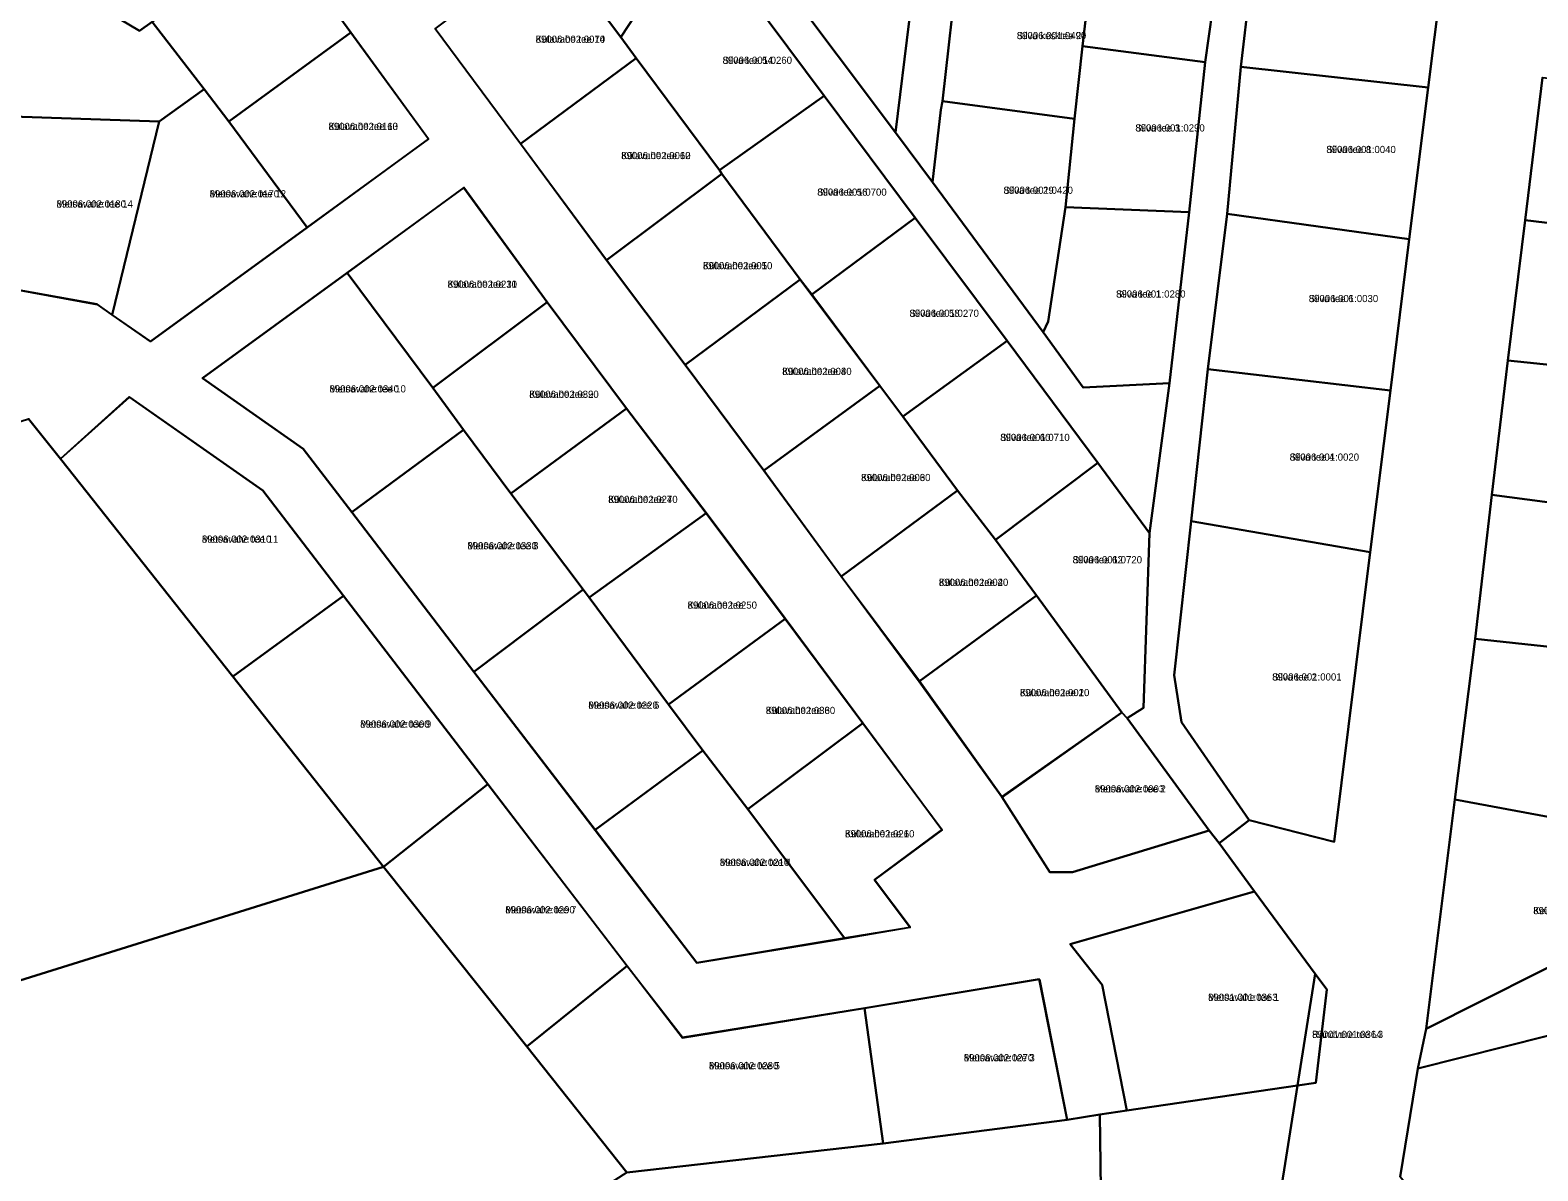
# Model space of a CAD drawing. Extents: x 526849 to 562296, y 6591741 to 6618546.
# Drawn here: x 550900.4 to 551215.3, y 6596059.9 to 6596298.2 of the extents above; entities that cross this region are included whole.
import ezdxf

# ---------------------------------------------------------------- set-up
doc = ezdxf.new("R2010")
doc.units = 0
for name, color, linetype in [('L_AADRESS', 7, 'Continuous'), ('PIIR', 7, 'Continuous'), ('TUNNUS', 7, 'Continuous')]:
    doc.layers.add(name, color=color, linetype=linetype)

msp = doc.modelspace()

# ---------------------------------------------------------------- linework, layer by layer
at = {"layer": 'PIIR'}
for points in [[(551088.82, 6596266.44), (551081.09, 6596276.84), (551086.78, 6596323.41), (551090.37, 6596352.42), (551094.47, 6596383.11), (551099.07, 6596413.26), (551102.79, 6596442.45), (551106.83, 6596474.98), (551106.84, 6596477.21), (551105.78, 6596479.14), (551103.47, 6596480.15), (551118.15, 6596485.23), (551113.52, 6596480.49), (551111.17, 6596461.22), (551107.89, 6596431.54), (551104.66, 6596402.32), (551101.26, 6596372.44), (551098.05, 6596343.54), (551094.2, 6596312.54), (551090.95, 6596283.39), (551090.58, 6596281.58)], [(551134.17, 6596193.13), (551123.33, 6596207.83), (551104.41, 6596233.29), (551085.18, 6596259), (551066.23, 6596284.49), (551039.33, 6596320.56), (551018.77, 6596347.97), (550999.86, 6596373.25), (550979.83, 6596399.91), (550956.94, 6596430.62), (550967.28, 6596432.04), (551021.67, 6596355.39), (551031, 6596343.64), (551053.96, 6596312.14), (551056.93, 6596309.07), (551081.09, 6596276.84), (551088.82, 6596266.44), (551111.95, 6596235.1), (551120.32, 6596223.51), (551138.3, 6596224.47)], [(551018.77, 6596347.97), (551039.33, 6596320.56), (551023.76, 6596296.72), (551008.93, 6596316.55), (550998.07, 6596331.41)], [(551081.09, 6596276.84), (551056.93, 6596309.07), (551059.27, 6596327.14), (551086.78, 6596323.41)], [(551149.59, 6596318.78), (551145.77, 6596291.52), (551120.19, 6596294.88), (551121.93, 6596309.83), (551123.89, 6596326.11), (551150.15, 6596323.24)], [(551156.99, 6596322.63), (551196.31, 6596317.83), (551192.37, 6596286.22), (551153.2, 6596290.55)], [(550806.79, 6596277.8), (550806.2, 6596260.48), (550850.99, 6596252.41), (550884.4, 6596246.39), (550914.38, 6596240.89), (550917.47, 6596238.7), (550925.48, 6596233.16), (550958.22, 6596256.98), (550983.56, 6596275.41), (550967.38, 6596297.69), (550951.96, 6596318.74), (550925.84, 6596299.94), (550923.21, 6596298.04), (550900.3, 6596311.7), (550897.38, 6596305.47), (550894.68, 6596306.3), (550885.81, 6596312.96), (550875.33, 6596310), (550842.72, 6596295.97)], [(550936.69, 6596285.88), (550925.87, 6596299.93), (550951.95, 6596318.75), (550967.38, 6596297.69), (550941.86, 6596279.11)], [(551023.76, 6596296.72), (551039.33, 6596320.56), (551066.23, 6596284.49), (551044.34, 6596268.92), (551026.95, 6596292.39)], [(551026.95, 6596292.39), (551002.78, 6596274.49), (550984.95, 6596298.52), (551008.93, 6596316.55), (551023.76, 6596296.72)], [(550842.72, 6596295.97), (550875.33, 6596310), (550885.81, 6596312.96), (550894.68, 6596306.3), (550897.38, 6596305.47), (550900.3, 6596311.7), (550923.21, 6596298.04), (550925.84, 6596299.94), (550936.69, 6596285.87), (550927.35, 6596279.09), (550890.53, 6596280.37), (550857.07, 6596285.92)], [(551090.95, 6596283.39), (551094.2, 6596312.54), (551121.93, 6596309.83), (551120.19, 6596294.88), (551118.49, 6596279.69)], [(550941.86, 6596279.11), (550967.38, 6596297.69), (550983.58, 6596275.47), (550958.21, 6596257)], [(551142.41, 6596260.19), (551116.61, 6596261.2), (551118.49, 6596279.69), (551120.19, 6596294.88), (551145.77, 6596291.52)], [(551044.84, 6596268.22), (551020.75, 6596250.16), (551002.78, 6596274.49), (551026.95, 6596292.39), (551044.34, 6596268.92)], [(551153.2, 6596290.55), (551192.37, 6596286.22), (551188.41, 6596254.51), (551150.35, 6596259.84)], [(551254.04, 6596253.46), (551212.6, 6596258.54), (551216.24, 6596288.35), (551250.74, 6596284.45), (551256.98, 6596278.39)], [(550927.35, 6596279.09), (550936.69, 6596285.88), (550941.86, 6596279.11), (550958.21, 6596257), (550925.48, 6596233.16), (550917.52, 6596238.72)], [(551061.17, 6596246.12), (551044.84, 6596268.22), (551044.34, 6596268.92), (551066.23, 6596284.49), (551085.18, 6596259), (551063.63, 6596242.96)], [(551118.49, 6596279.69), (551116.61, 6596261.2), (551112.99, 6596237.36), (551111.95, 6596235.1), (551088.82, 6596266.44), (551090.58, 6596281.58), (551090.95, 6596283.39)], [(550890.53, 6596280.35), (550927.35, 6596279.09), (550917.52, 6596238.72), (550914.36, 6596240.96), (550884.42, 6596246.34)], [(551061.17, 6596246.12), (551037.19, 6596228.29), (551020.75, 6596250.16), (551044.84, 6596268.22)], [(550936.37, 6596225.51), (550957.43, 6596210.75), (550967.53, 6596197.5), (550993.06, 6596164.15), (551018.4, 6596131.07), (551039.61, 6596103.29), (551070.42, 6596108.41), (551084.15, 6596110.78), (551076.74, 6596120.67), (551090.8, 6596131.12), (551074.26, 6596153.4), (551058.06, 6596175.24), (551041.56, 6596197.32), (551024.92, 6596219.15), (551008.38, 6596241.38), (550990.94, 6596265.31), (550966.59, 6596247.52)], [(550966.59, 6596247.52), (550990.98, 6596265.29), (551008.37, 6596241.38), (550984.45, 6596223.48)], [(551138.3, 6596224.47), (551120.32, 6596223.51), (551111.95, 6596235.1), (551112.99, 6596237.36), (551116.61, 6596261.2), (551142.41, 6596260.19)], [(551077.8, 6596223.9), (551063.63, 6596242.96), (551085.18, 6596259), (551104.41, 6596233.29), (551082.64, 6596217.47)], [(551150.35, 6596259.84), (551188.41, 6596254.51), (551184.46, 6596222.92), (551146.32, 6596227.35)], [(551254.04, 6596253.46), (551250.16, 6596227.66), (551245.24, 6596225.44), (551209.02, 6596229.21), (551212.6, 6596258.54)], [(550966.59, 6596247.52), (550984.45, 6596223.48), (550990.85, 6596214.68), (550967.54, 6596197.5), (550957.41, 6596210.74), (550936.37, 6596225.51)], [(551077.8, 6596223.9), (551053.58, 6596206.2), (551037.19, 6596228.29), (551061.17, 6596246.12)], [(550990.85, 6596214.68), (550984.45, 6596223.48), (551008.37, 6596241.38), (551024.92, 6596219.15), (551000.74, 6596201.38)], [(551094.07, 6596202.01), (551082.64, 6596217.47), (551104.41, 6596233.29), (551123.33, 6596207.83), (551102, 6596191.73)], [(551146.32, 6596227.35), (551184.46, 6596222.92), (551180.25, 6596189.15), (551142.82, 6596195.64)], [(551246.24, 6596195.74), (551205.63, 6596201.11), (551209.02, 6596229.21), (551245.24, 6596225.44), (551248.82, 6596221.53)], [(551094.07, 6596202.01), (551069.78, 6596184.05), (551053.58, 6596206.2), (551077.8, 6596223.9), (551082.64, 6596217.47)], [(550921.1, 6596221.55), (550949, 6596201.99), (550965.8, 6596180.02), (550942.69, 6596163.15), (550906.7, 6596208.64)], [(551015.87, 6596181.33), (551000.74, 6596201.38), (551024.92, 6596219.15), (551041.57, 6596197.31), (551017.1, 6596179.67)], [(550789.3, 6596181.88), (550847.2, 6596200.22), (550844.68, 6596167.15), (550864.13, 6596168.01), (550863.62, 6596179.75), (550852.27, 6596185.28), (550853.57, 6596202.24), (550900.05, 6596216.96), (550906.7, 6596208.64), (550942.69, 6596163.15), (550974.18, 6596123.36), (550688.15, 6596033.98), (550640.45, 6596134.73)], [(550990.85, 6596214.68), (551000.74, 6596201.38), (551015.87, 6596181.33), (550993.07, 6596164.14), (550967.54, 6596197.5)], [(551102, 6596191.73), (551123.33, 6596207.83), (551134.17, 6596193.13), (551132.9, 6596156.63), (551129.47, 6596154.47), (551128.37, 6596155.6), (551110.52, 6596180.11)], [(551110.52, 6596180.11), (551086.1, 6596162.15), (551069.78, 6596184.05), (551094.07, 6596202.01), (551102, 6596191.73)], [(551246.24, 6596195.74), (551242.77, 6596171.01), (551236.53, 6596167.33), (551202.14, 6596171.02), (551205.63, 6596201.11)], [(551017.1, 6596179.67), (551041.57, 6596197.31), (551058.07, 6596175.22), (551033.69, 6596157.33)], [(551142.82, 6596195.64), (551180.25, 6596189.15), (551172.69, 6596128.6), (551155, 6596133.16), (551140.83, 6596153.61), (551139.3, 6596163.45)], [(550965.8, 6596180.02), (550995.94, 6596140.64), (550974.18, 6596123.36), (550942.69, 6596163.15)], [(551015.87, 6596181.33), (551017.1, 6596179.67), (551033.69, 6596157.33), (551040.85, 6596147.68), (551018.41, 6596131.08), (550993.07, 6596164.14)], [(551086.1, 6596162.15), (551110.52, 6596180.11), (551128.37, 6596155.6), (551103.38, 6596137.97)], [(551050.27, 6596135.42), (551040.85, 6596147.68), (551033.69, 6596157.33), (551058.07, 6596175.22), (551074.27, 6596153.39)], [(551236.53, 6596167.33), (551239.29, 6596164.06), (551228.27, 6596131.84), (551197.89, 6596137.44), (551202.14, 6596171.02)], [(551128.37, 6596155.6), (551129.47, 6596154.47), (551146.61, 6596130.96), (551118.06, 6596122.26), (551113.31, 6596122.27), (551103.34, 6596138)], [(551074.27, 6596153.39), (551090.84, 6596131.09), (551076.75, 6596120.67), (551084.17, 6596110.7), (551070.43, 6596108.45), (551050.27, 6596135.42)], [(551050.27, 6596135.42), (551070.43, 6596108.45), (551039.62, 6596103.34), (551018.41, 6596131.08), (551040.85, 6596147.68)], [(550995.94, 6596140.64), (551025.06, 6596102.66), (551004.14, 6596085.81), (550974.18, 6596123.36)], [(551228.27, 6596131.84), (551240.21, 6596119.71), (551227.1, 6596107.24), (551191.95, 6596089.53), (551197.89, 6596137.44)], [(550688.15, 6596033.98), (550974.18, 6596123.36), (551004.14, 6596085.81), (551024.98, 6596059.5), (551009.94, 6596049.87), (550830.71, 6595997.22), (550721.51, 6595963.85), (550720.06, 6595966.47), (550718.98, 6595968.42)], [(551124.28, 6596098.7), (551117.61, 6596107.25), (551156.07, 6596118.25), (551168.74, 6596101.05), (551165.04, 6596077.7), (551129.44, 6596072.49)], [(551004.14, 6596085.81), (551025.06, 6596102.66), (551036.6, 6596087.68), (551074.65, 6596093.87), (551078.52, 6596065.59), (551024.98, 6596059.5)], [(551165.04, 6596077.7), (551168.74, 6596101.05), (551171.19, 6596097.74), (551168.89, 6596078.24)], [(551111.19, 6596099.88), (551116.96, 6596070.51), (551078.52, 6596065.59), (551074.65, 6596093.87)], [(551186.53, 6596058.59), (551190.18, 6596081.25), (551217.28, 6596088.06), (551240.8, 6596057.86), (551211.79, 6596027.32)], [(551124.39, 6596024.9), (551123.81, 6596071.6), (551129.44, 6596072.49), (551165.04, 6596077.7), (551157.47, 6596029.7), (551129.64, 6596025.67)]]:
    msp.add_lwpolyline(points, close=True, dxfattribs=at)
for points in [[(551157.47, 6596029.7), (551165.04, 6596077.7), (551168.89, 6596078.24), (551171.19, 6596097.74), (551168.74, 6596101.05), (551156.07, 6596118.25), (551148.73, 6596128.3), (551155, 6596133.16), (551172.69, 6596128.6), (551180.25, 6596189.15), (551184.46, 6596222.92), (551188.41, 6596254.51), (551192.37, 6596286.22), (551196.31, 6596317.83), (551200.31, 6596349.87), (551204.16, 6596349.4), (551208.44, 6596381.96), (551204.38, 6596382.42), (551208.28, 6596413.69), (551212.14, 6596444.61), (551216.21, 6596477.19)], [(551156.99, 6596322.63), (551153.2, 6596290.55), (551150.35, 6596259.84), (551146.32, 6596227.35), (551142.82, 6596195.64), (551139.3, 6596163.45), (551140.83, 6596153.61), (551155, 6596133.16), (551151.54, 6596130.49), (551148.73, 6596128.3), (551146.61, 6596130.96), (551129.47, 6596154.47), (551132.9, 6596156.63), (551134.17, 6596193.13), (551138.3, 6596224.47), (551142.41, 6596260.19), (551145.77, 6596291.52), (551149.59, 6596318.78)], [(550984.94, 6596298.54), (551002.76, 6596274.5), (551020.74, 6596250.18), (551037.19, 6596228.3), (551053.58, 6596206.21), (551069.79, 6596184.09), (551086.06, 6596162.12), (551103.34, 6596138), (551113.31, 6596122.27), (551118.06, 6596122.26), (551146.61, 6596130.96), (551148.73, 6596128.3), (551156.07, 6596118.25), (551117.61, 6596107.25), (551124.28, 6596098.7), (551129.44, 6596072.49), (551123.81, 6596071.6), (551116.96, 6596070.51), (551111.09, 6596099.88), (551074.71, 6596093.87), (551036.6, 6596087.69), (551025.02, 6596102.66), (550995.94, 6596140.64), (550965.8, 6596180.02), (550948.98, 6596201.99), (550921.08, 6596221.61), (550906.7, 6596208.64), (550900.05, 6596216.96)], [(551216.24, 6596288.35), (551212.6, 6596258.54), (551209.02, 6596229.21), (551205.63, 6596201.11), (551202.14, 6596171.02), (551197.89, 6596137.44), (551191.95, 6596089.53), (551190.18, 6596081.25), (551186.53, 6596058.59)], [(551217.28, 6596088.06), (551190.18, 6596081.25), (551191.95, 6596089.53), (551227.1, 6596107.24)], [(551024.98, 6596059.5), (551078.52, 6596065.59), (551116.96, 6596070.51), (551123.81, 6596071.6), (551124.39, 6596024.9)]]:
    msp.add_lwpolyline(points, dxfattribs=at)

# ---------------------------------------------------------------- texts
at = {"layer": 'L_AADRESS'}
for s, p in [('Külavahe tee 14', (551005.95, 6596295.57)), ('Silva kesktee 2', (551106.44, 6596296.33)), ('Silva tee 54', (551044.99, 6596291.17)), ('Külavahe tee 13', (550962.69, 6596277.35)), ('Silva tee 3', (551131.19, 6596277.03)), ('Silva tee 8', (551171.09, 6596272.53)), ('Külavahe tee 12', (551023.81, 6596271.26)), ('Metsavahe tee 12', (550937.87, 6596263.26)), ('Silva tee 56', (551064.76, 6596263.62)), ('Silva tee 29', (551103.66, 6596264.01)), ('Metsavahe tee 14', (550905.89, 6596261.15)), ('Külavahe tee 10', (551040.89, 6596248.25)), ('Külavahe tee 11', (550987.55, 6596244.38)), ('Silva tee 1', (551127.18, 6596242.33)), ('Silva tee 6', (551167.41, 6596241.38)), ('Silva tee 58', (551084.02, 6596238.3)), ('Külavahe tee 8', (551057.44, 6596226.16)), ('Metsavahe tee 10', (550962.9, 6596222.51)), ('Külavahe tee 9', (551004.62, 6596221.38)), ('Silva tee 60', (551102.98, 6596212.36)), ('Silva tee 4', (551163.42, 6596208.25)), ('Külavahe tee 6', (551073.91, 6596203.98)), ('Külavahe tee 7', (551021.1, 6596199.41)), ('Metsavahe tee 11', (550936.25, 6596191.11)), ('Metsavahe tee 8', (550991.7, 6596189.73)), ('Silva tee 62', (551118.09, 6596186.8)), ('Külavahe tee 4', (551090.16, 6596182.08)), ('Külavahe tee 5', (551037.67, 6596177.32)), ('Silva tee 2', (551159.77, 6596162.31)), ('Külavahe tee 2', (551107.09, 6596159.04)), ('Metsavahe tee 6', (551016.96, 6596156.42)), ('Külavahe tee 3', (551054.01, 6596155.32)), ('Metsavahe tee 9', (550969.31, 6596152.47)), ('Metsavahe tee 2', (551122.73, 6596138.93)), ('Külavahe tee 1', (551070.56, 6596129.54)), ('Metsavahe tee 4', (551044.42, 6596123.58)), ('Metsavahe tee 7', (550999.62, 6596113.66)), ('Keiu tee 1', (551214.29, 6596113.49)), ('Metsavahe tee 1', (551146.39, 6596095.37)), ('Randvere tee L3', (551168.11, 6596087.62)), ('Metsavahe tee 5', (551042.14, 6596081.08)), ('Metsavahe tee 3', (551095.37, 6596082.74))]:
    msp.add_text(s, height=1.5, dxfattribs=at).set_placement(p)
at = {"layer": 'TUNNUS'}
for s, p in [('89006:002:0070', (551005.95, 6596295.57)), ('89006:001:0490', (551106.44, 6596296.33)), ('89006:001:0260', (551044.99, 6596291.17)), ('89006:002:0160', (550962.69, 6596277.35)), ('89006:001:0290', (551131.19, 6596277.03)), ('89006:001:0040', (551171.09, 6596272.53)), ('89006:002:0060', (551023.81, 6596271.26)), ('89006:002:0170', (550937.87, 6596263.26)), ('89006:001:0700', (551064.76, 6596263.62)), ('89006:001:0420', (551103.66, 6596264.01)), ('89006:002:0180', (550905.89, 6596261.15)), ('89006:002:0050', (551040.89, 6596248.25)), ('89006:002:0230', (550987.55, 6596244.38)), ('89006:001:0280', (551127.18, 6596242.33)), ('89006:001:0030', (551167.41, 6596241.38)), ('89006:001:0270', (551084.02, 6596238.3)), ('89006:002:0040', (551057.44, 6596226.16)), ('89006:002:0340', (550962.9, 6596222.51)), ('89006:002:0320', (551004.62, 6596221.38)), ('89006:001:0710', (551102.98, 6596212.36)), ('89006:001:0020', (551163.42, 6596208.25)), ('89006:002:0030', (551073.91, 6596203.98)), ('89006:002:0240', (551021.1, 6596199.41)), ('89006:002:0310', (550936.25, 6596191.11)), ('89006:002:0330', (550991.7, 6596189.73)), ('89006:001:0720', (551118.09, 6596186.8)), ('89006:002:0020', (551090.16, 6596182.08)), ('89006:002:0250', (551037.67, 6596177.32)), ('89006:001:0001', (551159.77, 6596162.31)), ('89006:002:0010', (551107.09, 6596159.04)), ('89006:002:0220', (551016.96, 6596156.42)), ('89006:002:0360', (551054.01, 6596155.32)), ('89006:002:0300', (550969.31, 6596152.47)), ('89006:002:0003', (551122.73, 6596138.93)), ('89006:002:0260', (551070.56, 6596129.54)), ('89006:002:0210', (551044.42, 6596123.58)), ('89006:002:0290', (550999.62, 6596113.66)), ('89007:003:0380', (551214.29, 6596113.49)), ('89001:001:0363', (551146.39, 6596095.37)), ('89001:001:0364', (551168.11, 6596087.62)), ('89006:002:0280', (551042.14, 6596081.08)), ('89006:002:0270', (551095.37, 6596082.74))]:
    msp.add_text(s, height=1.5, dxfattribs=at).set_placement(p)

doc.saveas('drawing.dxf')
